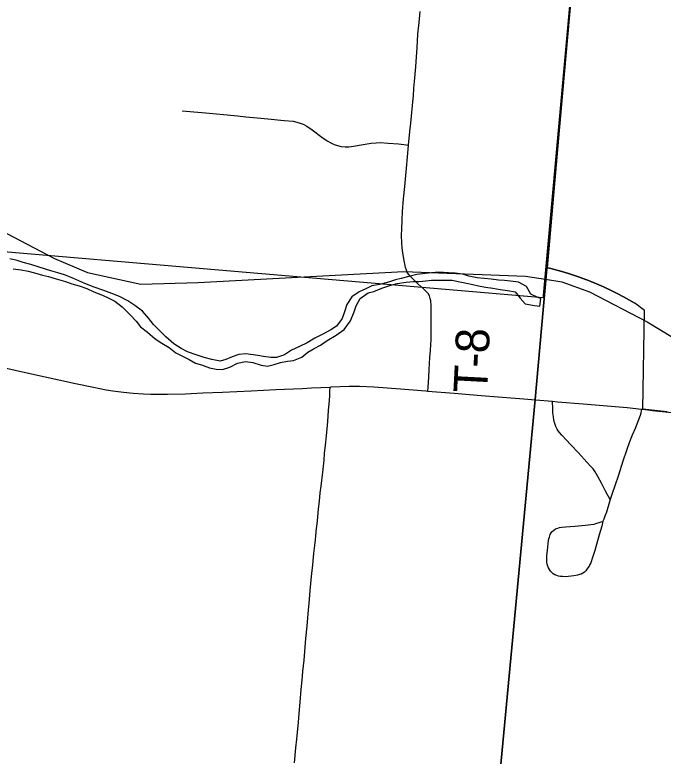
# Model space of a CAD drawing. Extents: x 0 to 1134, y 0 to 440.
# Drawn here: x 833.905 to 834.996, y 363.287 to 364.534 of the extents above; entities that cross this region are included whole.
import ezdxf

# ---------------------------------------------------------------- set-up
doc = ezdxf.new("R2010")
doc.units = 0
for name, color, linetype in [('GM_X_Corporation', 7, 'Continuous'), ('GM_X_Minor_River', 7, 'Continuous'), ('GM_X_Rail_Line', 7, 'Continuous'), ('GM_X_Section', 7, 'Continuous'), ('GM_X_State_Route', 7, 'Continuous'), ('GM_X_Township', 7, 'Continuous'), ('GM_X_Township_Road', 7, 'Continuous'), ('GM_X_Township_Road_Text', 7, 'Continuous'), ('GM_X_Unincorporated', 7, 'Continuous'), ('SH_Cut_Line', 7, 'Continuous')]:
    doc.layers.add(name, color=color, linetype=linetype)

msp = doc.modelspace()

# ---------------------------------------------------------------- linework, layer by layer
at = {"layer": 'GM_X_Corporation'}
msp.add_lwpolyline([(835.0024, 363.8663), (834.9869, 363.868), (834.9615, 363.8709), (834.9647, 364.0366), (834.948, 364.0487), (834.9477, 364.0488), (834.9474, 364.049), (834.9471, 364.0491), (834.9469, 364.0493), (834.9466, 364.0495), (834.9463, 364.0496), (834.946, 364.0498), (834.9458, 364.05), (834.9455, 364.0501), (834.9452, 364.0503), (834.9449, 364.0504), (834.9447, 364.0506), (834.9444, 364.0508), (834.9441, 364.0509), (834.9438, 364.0511), (834.9436, 364.0513), (834.9433, 364.0514), (834.943, 364.0516), (834.9427, 364.0517), (834.9425, 364.0519), (834.9422, 364.0521), (834.9419, 364.0522), (834.9416, 364.0524), (834.9413, 364.0525), (834.9411, 364.0527), (834.9408, 364.0529), (834.9405, 364.053), (834.9402, 364.0532), (834.94, 364.0533), (834.9397, 364.0535), (834.9394, 364.0537), (834.9391, 364.0538), (834.9389, 364.054), (834.9386, 364.0541), (834.9383, 364.0543), (834.938, 364.0545), (834.9377, 364.0546), (834.9375, 364.0548), (834.9372, 364.0549), (834.9369, 364.0551), (834.9366, 364.0552), (834.9364, 364.0554), (834.9361, 364.0556), (834.9358, 364.0557), (834.9355, 364.0559), (834.9352, 364.056), (834.935, 364.0562), (834.9347, 364.0563), (834.9344, 364.0565), (834.9341, 364.0566), (834.9338, 364.0568), (834.9336, 364.057), (834.9333, 364.0571), (834.933, 364.0573), (834.9327, 364.0574), (834.9324, 364.0576), (834.9322, 364.0577), (834.9319, 364.0579), (834.9316, 364.058), (834.9313, 364.0582), (834.931, 364.0583), (834.9308, 364.0585), (834.9305, 364.0587), (834.9302, 364.0588), (834.9299, 364.059), (834.9296, 364.0591), (834.9294, 364.0593), (834.9291, 364.0594), (834.9288, 364.0596), (834.9285, 364.0597), (834.9282, 364.0599), (834.928, 364.06), (834.9277, 364.0602), (834.9274, 364.0603), (834.9271, 364.0605), (834.9268, 364.0606), (834.9266, 364.0608), (834.9263, 364.0609), (834.926, 364.0611), (834.9257, 364.0612), (834.9254, 364.0614), (834.9251, 364.0615), (834.9249, 364.0617), (834.9246, 364.0618), (834.9243, 364.062), (834.924, 364.0621), (834.9237, 364.0623), (834.9234, 364.0624), (834.9232, 364.0626), (834.9229, 364.0627), (834.9226, 364.0629), (834.9223, 364.063), (834.922, 364.0632), (834.9217, 364.0633), (834.9215, 364.0635), (834.9212, 364.0636), (834.9209, 364.0638), (834.9206, 364.0639), (834.9203, 364.0641), (834.92, 364.0642), (834.9198, 364.0644), (834.9195, 364.0645), (834.9192, 364.0646), (834.9189, 364.0648), (834.9186, 364.0649), (834.9183, 364.0651), (834.9181, 364.0652), (834.9178, 364.0654), (834.9175, 364.0655), (834.9172, 364.0657), (834.9169, 364.0658), (834.9166, 364.066), (834.9164, 364.0661), (834.9161, 364.0662), (834.9158, 364.0664), (834.9155, 364.0665), (834.9152, 364.0667), (834.9149, 364.0668), (834.9146, 364.067), (834.9144, 364.0671), (834.9141, 364.0673), (834.9138, 364.0674), (834.9135, 364.0675), (834.9132, 364.0677), (834.9131, 364.0678), (834.9129, 364.0678), (834.9126, 364.068), (834.9124, 364.0681), (834.9121, 364.0682), (834.9118, 364.0684), (834.9115, 364.0685), (834.9112, 364.0687), (834.9109, 364.0688), (834.9106, 364.069), (834.9103, 364.0691), (834.9101, 364.0692), (834.9098, 364.0694), (834.9095, 364.0695), (834.9092, 364.0697), (834.9089, 364.0698), (834.9086, 364.0699), (834.9083, 364.0701), (834.908, 364.0702), (834.9078, 364.0704), (834.9075, 364.0705), (834.9072, 364.0706), (834.9069, 364.0708), (834.9066, 364.0709), (834.9063, 364.0711), (834.906, 364.0712), (834.9057, 364.0713), (834.9055, 364.0715), (834.9052, 364.0716), (834.9049, 364.0717), (834.9046, 364.0719), (834.9043, 364.072), (834.904, 364.0722), (834.9037, 364.0723), (834.9034, 364.0724), (834.9031, 364.0726), (834.9029, 364.0727), (834.9026, 364.0728), (834.9023, 364.073), (834.902, 364.0731), (834.9017, 364.0732), (834.9014, 364.0734), (834.9011, 364.0735), (834.9008, 364.0737), (834.9005, 364.0738), (834.9003, 364.0739), (834.9, 364.0741), (834.8997, 364.0742), (834.8994, 364.0743), (834.8991, 364.0745), (834.8988, 364.0746), (834.8985, 364.0747), (834.8982, 364.0749), (834.8979, 364.075), (834.8976, 364.0751), (834.8974, 364.0753), (834.8971, 364.0754), (834.8968, 364.0755), (834.8965, 364.0757), (834.8962, 364.0758), (834.8959, 364.0759), (834.8956, 364.0761), (834.8953, 364.0762), (834.895, 364.0763), (834.8947, 364.0764), (834.8944, 364.0766), (834.8942, 364.0767), (834.8939, 364.0768), (834.8936, 364.077), (834.8933, 364.0771), (834.893, 364.0772), (834.8927, 364.0774), (834.8924, 364.0775), (834.8921, 364.0776), (834.8918, 364.0778), (834.8915, 364.0779), (834.8912, 364.078), (834.8909, 364.0781), (834.8906, 364.0783), (834.8904, 364.0784), (834.8901, 364.0785), (834.8898, 364.0787), (834.8895, 364.0788), (834.8892, 364.0789), (834.8889, 364.079), (834.8886, 364.0792), (834.8883, 364.0793), (834.888, 364.0794), (834.8877, 364.0795), (834.8874, 364.0797), (834.8871, 364.0798), (834.8868, 364.0799), (834.8865, 364.0801), (834.8863, 364.0802), (834.886, 364.0803), (834.8857, 364.0804), (834.8854, 364.0806), (834.8851, 364.0807), (834.8848, 364.0808), (834.8845, 364.0809), (834.8842, 364.0811), (834.8839, 364.0812), (834.8836, 364.0813), (834.8833, 364.0814), (834.883, 364.0816), (834.8827, 364.0817), (834.8824, 364.0818), (834.8821, 364.0819), (834.8818, 364.082), (834.8815, 364.0822), (834.8812, 364.0823), (834.881, 364.0824), (834.8807, 364.0825), (834.8804, 364.0827), (834.8801, 364.0828), (834.8798, 364.0829), (834.8795, 364.083), (834.8792, 364.0832), (834.8789, 364.0833), (834.8786, 364.0834), (834.8783, 364.0835), (834.878, 364.0836), (834.8777, 364.0838), (834.8774, 364.0839), (834.8771, 364.084), (834.8768, 364.0841), (834.8765, 364.0842), (834.8762, 364.0844), (834.8759, 364.0845), (834.8756, 364.0846), (834.8753, 364.0847), (834.875, 364.0848), (834.8747, 364.085), (834.8744, 364.0851), (834.8741, 364.0852), (834.8739, 364.0853), (834.8736, 364.0854), (834.8733, 364.0856), (834.873, 364.0857), (834.8727, 364.0858), (834.8724, 364.0859), (834.8721, 364.086), (834.8718, 364.0861), (834.8715, 364.0863), (834.8712, 364.0864), (834.8709, 364.0865), (834.8706, 364.0866), (834.8703, 364.0867), (834.87, 364.0868), (834.8697, 364.087), (834.8694, 364.0871), (834.8691, 364.0872), (834.8688, 364.0873), (834.8685, 364.0874), (834.8682, 364.0875), (834.8679, 364.0876), (834.8676, 364.0878), (834.8673, 364.0879), (834.867, 364.088), (834.8667, 364.0881), (834.8664, 364.0882), (834.8661, 364.0883), (834.8658, 364.0884), (834.8655, 364.0886), (834.8652, 364.0887), (834.8649, 364.0888), (834.8646, 364.0889), (834.8643, 364.089), (834.864, 364.0891), (834.8637, 364.0892), (834.8634, 364.0893), (834.8631, 364.0895), (834.8628, 364.0896), (834.8625, 364.0897), (834.8622, 364.0898), (834.8619, 364.0899), (834.8616, 364.09), (834.8613, 364.0901), (834.861, 364.0902), (834.8607, 364.0903), (834.8604, 364.0905), (834.8601, 364.0906), (834.8598, 364.0907), (834.8595, 364.0908), (834.8592, 364.0909), (834.8589, 364.091), (834.8586, 364.0911), (834.8583, 364.0912), (834.858, 364.0913), (834.8577, 364.0914), (834.8574, 364.0916), (834.8571, 364.0917), (834.8568, 364.0918), (834.8565, 364.0919), (834.8562, 364.092), (834.8559, 364.0921), (834.8556, 364.0922), (834.8553, 364.0923), (834.855, 364.0924), (834.8547, 364.0925), (834.8544, 364.0926), (834.8541, 364.0927), (834.8538, 364.0928), (834.8535, 364.0929), (834.8532, 364.093), (834.8529, 364.0932), (834.8526, 364.0933), (834.8523, 364.0934), (834.852, 364.0935), (834.8517, 364.0936), (834.8514, 364.0937), (834.8511, 364.0938), (834.8508, 364.0939), (834.8505, 364.094), (834.8502, 364.0941), (834.8499, 364.0942), (834.8496, 364.0943), (834.8493, 364.0944), (834.849, 364.0945), (834.8487, 364.0946), (834.8484, 364.0947), (834.8481, 364.0948), (834.8478, 364.0949), (834.8475, 364.095), (834.8472, 364.0951), (834.8469, 364.0952), (834.8466, 364.0953), (834.8463, 364.0954), (834.8459, 364.0955), (834.8456, 364.0956), (834.8453, 364.0957), (834.845, 364.0958), (834.8447, 364.0959), (834.8444, 364.096), (834.8441, 364.0961), (834.8438, 364.0962), (834.8435, 364.0963), (834.8432, 364.0964), (834.8429, 364.0965), (834.8426, 364.0966), (834.8423, 364.0967), (834.842, 364.0968), (834.8417, 364.0969), (834.8414, 364.097), (834.8411, 364.0971), (834.8408, 364.0972), (834.8405, 364.0973), (834.8402, 364.0974), (834.8399, 364.0975), (834.8396, 364.0976), (834.8393, 364.0977), (834.839, 364.0978), (834.8387, 364.0979), (834.8384, 364.098), (834.838, 364.0981), (834.8377, 364.0982), (834.8374, 364.0983), (834.8371, 364.0984), (834.8368, 364.0985), (834.8365, 364.0986), (834.8362, 364.0987), (834.8359, 364.0988), (834.8356, 364.0989), (834.8353, 364.099), (834.835, 364.0991), (834.8347, 364.0992), (834.8344, 364.0992), (834.8341, 364.0993), (834.8338, 364.0994), (834.8335, 364.0995), (834.8332, 364.0996), (834.8329, 364.0997), (834.8326, 364.0998), (834.8322, 364.0999), (834.8319, 364.1), (834.8316, 364.1001), (834.8313, 364.1002), (834.831, 364.1003), (834.8307, 364.1004), (834.8304, 364.1005), (834.8301, 364.1005), (834.8298, 364.1006), (834.8295, 364.1007), (834.8292, 364.1008), (834.8289, 364.1009), (834.8286, 364.101), (834.8283, 364.1011), (834.828, 364.1012), (834.8277, 364.1013), (834.8273, 364.1014), (834.827, 364.1015), (834.8267, 364.1015), (834.8264, 364.1016), (834.8261, 364.1017), (834.8258, 364.1018), (834.8255, 364.1019), (834.8252, 364.102), (834.8249, 364.1021), (834.8246, 364.1022), (834.8243, 364.1023), (834.824, 364.1023), (834.8237, 364.1024), (834.8234, 364.1025), (834.823, 364.1026), (834.8227, 364.1027), (834.8224, 364.1028), (834.8221, 364.1029), (834.8218, 364.1029), (834.8215, 364.103), (834.8212, 364.1031), (834.8209, 364.1032), (834.8206, 364.1033), (834.8203, 364.1034), (834.82, 364.1035), (834.8197, 364.1035), (834.8194, 364.1036), (834.819, 364.1037), (834.8187, 364.1038), (834.8184, 364.1039), (834.8181, 364.104), (834.8178, 364.1041), (834.8175, 364.1041), (834.8172, 364.1042), (834.8169, 364.1043), (834.8166, 364.1044), (834.8163, 364.1045), (834.816, 364.1046), (834.8157, 364.1046), (834.8153, 364.1047), (834.815, 364.1048), (834.8147, 364.1049), (834.8144, 364.105), (834.8141, 364.105), (834.8138, 364.1051), (834.8135, 364.1052), (834.8132, 364.1053), (834.8129, 364.1054), (834.8126, 364.1055), (834.8123, 364.1055), (834.8119, 364.1056), (834.8116, 364.1057), (834.8113, 364.1058), (834.811, 364.1059), (834.8107, 364.1059), (834.8104, 364.106), (834.8101, 364.1061), (834.8098, 364.1062), (834.8095, 364.1063), (834.8092, 364.1063), (834.8089, 364.1064), (834.8085, 364.1065), (834.8082, 364.1066), (834.8079, 364.1066), (834.8076, 364.1067), (834.8073, 364.1068), (834.807, 364.1069), (834.8067, 364.107), (834.8064, 364.107), (834.8061, 364.1071), (834.8058, 364.1072), (834.8054, 364.1073), (834.8051, 364.1073), (834.8048, 364.1074), (834.8045, 364.1075), (834.8042, 364.1076), (834.8039, 364.1076), (834.8036, 364.1077), (834.8033, 364.1078), (834.803, 364.1079), (834.8026, 364.1079), (834.8023, 364.108), (834.802, 364.1081), (834.8017, 364.1082), (834.8014, 364.1082), (834.8011, 364.1083), (834.8213, 364.3393), (834.8399, 364.5517)], dxfattribs=at)
at = {"layer": 'GM_X_Minor_River'}
msp.add_line((834.7886, 364.044), (834.7898, 364.0565), dxfattribs=at)
for points in [[(834.0025, 364.0907), (833.9882, 364.0964), (833.9772, 364.0997), (833.9651, 364.1031), (833.9455, 364.1096), (833.9315, 364.1138), (833.9187, 364.1171), (833.9089, 364.1204), (833.8964, 364.1234)], [(833.9017, 364.1065), (833.9153, 364.1047), (833.9274, 364.1025), (833.938, 364.0999), (833.9513, 364.0962), (833.9615, 364.0936), (833.9743, 364.0899), (833.9898, 364.0853), (834.0007, 364.0816), (834.0128, 364.0779), (834.026, 364.0734), (834.0377, 364.0682), (834.0524, 364.0625), (834.0629, 364.0573), (834.0731, 364.0521), (834.0854, 364.043), (834.0991, 364.0293), (834.1091, 364.0188), (834.1165, 364.0091), (834.1281, 364.0001), (834.1407, 363.9887), (834.1523, 363.9816), (834.1643, 363.9741), (834.1759, 363.9654), (834.1868, 363.9598), (834.1981, 363.9542), (834.2089, 363.9482), (834.2188, 363.9453), (834.2323, 363.9404), (834.2437, 363.9382), (834.254, 363.9372), (834.2666, 363.9415), (834.2793, 363.948), (834.2931, 363.9507), (834.3052, 363.9489), (834.3196, 363.9444), (834.3298, 363.943), (834.3413, 363.9457), (834.3517, 363.9493), (834.3639, 363.9512), (834.3735, 363.9525), (834.3877, 363.9583), (834.3978, 363.9664), (834.4086, 363.9726), (834.419, 363.9784)], [(834.7898, 364.0565), (834.7848, 364.0584), (834.7732, 364.064), (834.7659, 364.0771), (834.7524, 364.0843), (834.7391, 364.0861), (834.7289, 364.0872), (834.719, 364.0878), (834.7065, 364.0892), (834.6947, 364.0903), (834.6829, 364.0917), (834.6689, 364.0944), (834.6587, 364.0976), (834.6458, 364.0991), (834.6344, 364.1002), (834.6177, 364.1009), (834.6063, 364.1001), (834.5952, 364.0988), (834.5811, 364.0969), (834.5677, 364.0938), (834.555, 364.0903), (834.5455, 364.0879), (834.5336, 364.0844), (834.5186, 364.0802), (834.5056, 364.0778), (834.4956, 364.0732), (834.4841, 364.0681), (834.4721, 364.0593), (834.4638, 364.0469), (834.46, 364.036), (834.4555, 364.0232), (834.4461, 364.0105), (834.4364, 364.0039), (834.4233, 363.9969), (834.4098, 363.9901), (834.3967, 363.9824), (834.3839, 363.9762), (834.3705, 363.9697), (834.3585, 363.962), (834.345, 363.9574), (834.3355, 363.9573), (834.3234, 363.9591), (834.3135, 363.9609), (834.2938, 363.9636), (834.282, 363.9624), (834.2705, 363.9585), (834.2597, 363.9542), (834.2501, 363.9514), (834.2361, 363.954), (834.2233, 363.9578), (834.2097, 363.9623), (834.1954, 363.9672), (834.1848, 363.9728), (834.1725, 363.9803), (834.1587, 363.9921), (834.1494, 364.0018), (834.1383, 364.0128), (834.1302, 364.0229), (834.1198, 364.0353), (834.1068, 364.0451), (834.0948, 364.0527), (834.0809, 364.0602), (834.0681, 364.0651), (834.0545, 364.07), (834.0383, 364.0761), (834.0228, 364.0818), (834.0123, 364.0867), (834.0025, 364.0907)], [(834.419, 363.9784), (834.4302, 363.9861), (834.4457, 363.9953), (834.4592, 364.0044), (834.4699, 364.019), (834.476, 364.0341), (834.4793, 364.0443), (834.4857, 364.0567), (834.4992, 364.0662), (834.5092, 364.0683), (834.5227, 364.074), (834.5357, 364.0786), (834.5484, 364.0821), (834.5636, 364.0844), (834.5755, 364.0853), (834.585, 364.0854), (834.5964, 364.0866), (834.6063, 364.0875), (834.6185, 364.0876), (834.6315, 364.0877), (834.641, 364.0878), (834.6538, 364.0848), (834.6648, 364.0823), (834.6754, 364.0801), (834.6853, 364.0783), (834.697, 364.0758), (834.7095, 364.0739), (834.7216, 364.0721), (834.7341, 364.0703), (834.747, 364.0681), (834.7555, 364.0576), (834.7636, 364.0479), (834.7795, 364.0448), (834.7886, 364.044)]]:
    msp.add_lwpolyline(points, dxfattribs=at)
at = {"layer": 'GM_X_Rail_Line'}
for points in [[(832.7638, 365.2794), (832.8063, 365.2399), (832.9561, 365.1033), (833.4135, 364.6058), (833.5859, 364.4129), (833.6728, 364.3143), (833.7792, 364.2364), (833.8789, 364.1723), (833.9716, 364.1241), (834.0271, 364.1007), (834.1167, 364.0808), (834.2132, 364.0834), (834.5593, 364.1019), (834.7644, 364.0946), (834.7978, 364.0893)], [(834.7978, 364.0893), (834.8252, 364.085), (834.8722, 364.0678), (834.9692, 364.0176), (835.273, 363.8337), (835.3911, 363.7496), (835.4636, 363.6788), (835.5217, 363.6172), (835.6034, 363.5173), (835.6858, 363.4329), (835.7443, 363.3682), (835.7904, 363.3266)]]:
    msp.add_lwpolyline(points, dxfattribs=at)
at = {"layer": 'GM_X_Section'}
msp.add_lwpolyline([(833.8824, 365.141), (834.8832, 365.0423), (834.7941, 364.0618), (834.7937, 364.058), (833.7939, 364.1431)], close=True, dxfattribs=at)
at = {"layer": 'GM_X_State_Route'}
for points in [[(833.855, 363.9472), (833.928, 363.9312), (834.0067, 363.9139), (834.0369, 363.9077), (834.0587, 363.9034), (834.0695, 363.9016), (834.0785, 363.9003), (834.0877, 363.8992), (834.1038, 363.8976), (834.1212, 363.8964), (834.1336, 363.896), (834.1414, 363.8958), (834.1517, 363.8957), (834.1615, 363.8958), (834.1918, 363.8967), (834.2017, 363.897), (834.2211, 363.8979), (834.254, 363.8991), (834.3024, 363.9014), (834.344, 363.9035), (834.3886, 363.9055), (834.4041, 363.9066), (834.4352, 363.9079)], [(834.4352, 363.9079), (834.437, 363.908), (834.4675, 363.9091), (834.4849, 363.9091), (834.5092, 363.908), (834.5538, 363.9048), (834.5965, 363.9014), (834.5998, 363.9011)], [(834.5998, 363.9011), (834.6441, 363.8975), (834.6897, 363.8939), (834.7467, 363.8891), (834.7615, 363.8879), (834.7809, 363.8865)], [(834.7809, 363.8865), (834.8096, 363.8839), (834.8179, 363.8831), (834.8612, 363.8797), (834.8952, 363.8769), (834.9354, 363.8732), (834.9592, 363.8707)], [(834.9592, 363.8707), (834.9617, 363.8704), (834.978, 363.8686)], [(834.978, 363.8686), (834.9828, 363.868), (835.0167, 363.8644), (835.0461, 363.861), (835.0491, 363.8606)]]:
    msp.add_lwpolyline(points, dxfattribs=at)
at = {"layer": 'GM_X_Township'}
msp.add_lwpolyline([(834.5417, 361.3013), (834.6028, 361.9945), (834.6071, 362.046), (834.7807, 363.8871), (834.8405, 364.5596), (834.8499, 364.6673), (834.8525, 364.6931), (834.8546, 364.7136), (834.8568, 364.7305), (834.8577, 364.7356), (834.8588, 364.7397), (834.8598, 364.7434), (834.8608, 364.7471), (834.8617, 364.7508), (834.8623, 364.7537), (834.8835, 365.0031), (834.8849, 365.0207), (834.8856, 365.033), (834.8855, 365.0385), (834.8855, 365.0392), (834.8854, 365.0421), (834.8862, 365.0705), (834.9555, 365.0647), (835.9473, 364.9732)], dxfattribs=at)
at = {"layer": 'GM_X_Township_Road'}
for points in [[(834.5675, 364.3148), (834.5696, 364.3374), (834.571, 364.3516), (834.5752, 364.3929), (834.5755, 364.3971), (834.5765, 364.4107), (834.5776, 364.4218), (834.5797, 364.4466), (834.5809, 364.4634), (834.5817, 364.4782), (834.5832, 364.5012), (834.5851, 364.5207), (834.587, 364.5394)], [(834.1864, 364.3725), (834.2194, 364.3694), (834.238, 364.3676), (834.262, 364.3654), (834.2793, 364.3637), (834.2937, 364.3624), (834.3126, 364.3607), (834.3305, 364.3589), (834.3583, 364.3563), (834.3731, 364.3547), (834.3791, 364.3535), (834.385, 364.3518), (834.39, 364.3497), (834.396, 364.3465), (834.4052, 364.3403), (834.4216, 364.3281), (834.4304, 364.3221), (834.4364, 364.3186), (834.4421, 364.316), (834.4481, 364.314), (834.4542, 364.3126), (834.4608, 364.3119), (834.4668, 364.312), (834.4749, 364.3129), (834.4909, 364.3157), (834.5043, 364.318), (834.5129, 364.3188), (834.5203, 364.319), (834.5332, 364.3181), (834.5505, 364.3167), (834.5597, 364.3156), (834.5675, 364.3148)], [(834.5888, 364.0764), (834.5827, 364.082), (834.5757, 364.0885), (834.5705, 364.0936), (834.5675, 364.0977), (834.5652, 364.1011), (834.5639, 364.1043), (834.5625, 364.1087), (834.5616, 364.1122), (834.5599, 364.12), (834.5592, 364.1243), (834.5577, 364.1335), (834.5568, 364.142), (834.5562, 364.1499), (834.5557, 364.1635), (834.5559, 364.1733), (834.5565, 364.1885), (834.5574, 364.2031), (834.5589, 364.2242), (834.5609, 364.2452), (834.564, 364.2761), (834.5674, 364.3139), (834.5675, 364.3148)], [(834.5998, 363.9011), (834.6002, 363.9079), (834.6013, 363.9246), (834.6021, 363.9374), (834.6033, 363.9574), (834.6042, 363.9691), (834.6048, 363.9792), (834.6053, 363.9873), (834.6052, 364.0008), (834.6053, 364.0163), (834.6056, 364.0275), (834.6055, 364.03), (834.6053, 364.0452), (834.6047, 364.0529), (834.6039, 364.0568), (834.6026, 364.0611), (834.6003, 364.0651), (834.5953, 364.0703), (834.5895, 364.0757), (834.5888, 364.0764)], [(834.4352, 363.9079), (834.437, 363.908), (834.4675, 363.9091), (834.4849, 363.9091), (834.5092, 363.908), (834.5538, 363.9048), (834.5965, 363.9014), (834.5998, 363.9011)], [(834.3756, 363.2757), (834.3778, 363.301), (834.3792, 363.3159), (834.382, 363.3442), (834.3835, 363.359), (834.3851, 363.378), (834.3868, 363.3993), (834.3882, 363.415), (834.3896, 363.4293), (834.3915, 363.4488), (834.3947, 363.4852), (834.3965, 363.5059), (834.399, 363.533), (834.3999, 363.5439), (834.4019, 363.5659), (834.4042, 363.5895), (834.4061, 363.6091), (834.4076, 363.622), (834.4082, 363.6281), (834.4092, 363.6368), (834.4101, 363.646), (834.4106, 363.6509), (834.4112, 363.6576), (834.4117, 363.6625), (834.4119, 363.6656), (834.4141, 363.6822), (834.4161, 363.703), (834.4176, 363.716), (834.4189, 363.73), (834.4202, 363.7411), (834.423, 363.765), (834.4251, 363.7848), (834.4262, 363.7962), (834.4277, 363.8104), (834.4291, 363.8256), (834.4313, 363.8498), (834.4329, 363.8683), (834.4343, 363.8859), (834.4348, 363.8933), (834.435, 363.9007), (834.4352, 363.9079)], [(834.9069, 363.7186), (834.8989, 363.7326), (834.8921, 363.7465), (834.8862, 363.7574), (834.8814, 363.7653), (834.8779, 363.7703), (834.8739, 363.775), (834.8676, 363.7817), (834.8532, 363.7971), (834.8404, 363.8108), (834.8252, 363.8269), (834.8212, 363.8317), (834.8193, 363.8343), (834.8177, 363.8371), (834.8155, 363.8413), (834.8134, 363.8467), (834.812, 363.8522), (834.8111, 363.8576), (834.8103, 363.8645), (834.81, 363.8728), (834.8097, 363.8818), (834.8096, 363.8839)], [(834.9592, 363.8707), (834.9588, 363.8682), (834.9581, 363.8638), (834.9573, 363.8603), (834.9547, 363.8528), (834.9488, 363.8384), (834.944, 363.827), (834.9393, 363.8155), (834.9341, 363.801), (834.9281, 363.7833), (834.9205, 363.7597), (834.9146, 363.742), (834.9097, 363.7273), (834.9069, 363.7186)], [(834.9069, 363.7186), (834.9006, 363.6975), (834.898, 363.6906), (834.8959, 363.6856), (834.8942, 363.6822), (834.8927, 363.6742), (834.8882, 363.6595), (834.8807, 363.6328), (834.877, 363.621), (834.874, 363.6122), (834.8727, 363.6094), (834.8712, 363.6066), (834.8676, 363.6014), (834.8656, 363.599), (834.8634, 363.5967), (834.8608, 363.5948), (834.8579, 363.5933), (834.8551, 363.5925), (834.8515, 363.5915), (834.8454, 363.5903), (834.8313, 363.5889), (834.8263, 363.5892), (834.8231, 363.5894), (834.8199, 363.5899), (834.8168, 363.5908), (834.8138, 363.5921), (834.811, 363.5939), (834.8085, 363.5959), (834.8063, 363.5983), (834.8044, 363.6009), (834.8028, 363.6038), (834.8016, 363.6068), (834.8008, 363.61), (834.8004, 363.6132), (834.8, 363.6191), (834.8003, 363.6245), (834.8011, 363.6328), (834.8032, 363.6497), (834.8037, 363.6527), (834.8044, 363.6554), (834.806, 363.6599), (834.8077, 363.6626), (834.8094, 363.6649), (834.8117, 363.6672), (834.815, 363.6693), (834.8186, 363.6707), (834.8215, 363.6716), (834.8255, 363.6724), (834.8316, 363.6728), (834.8471, 363.6738), (834.8655, 363.6756), (834.8743, 363.6767), (834.8799, 363.6775), (834.8828, 363.6784), (834.8884, 363.68), (834.8933, 363.6819)]]:
    msp.add_lwpolyline(points, dxfattribs=at)
at = {"layer": 'GM_X_Unincorporated'}
msp.add_lwpolyline([(834.5417, 361.3013), (834.6028, 361.9945), (834.6071, 362.046), (834.7807, 363.8871), (834.8405, 364.5596), (834.8499, 364.6673), (834.8525, 364.6931), (834.8546, 364.7136), (834.8568, 364.7305), (834.8577, 364.7356), (834.8588, 364.7397), (834.8598, 364.7434), (834.8608, 364.7471), (834.8617, 364.7508), (834.8623, 364.7537), (834.8835, 365.0031), (834.8849, 365.0207), (834.8856, 365.033), (834.8855, 365.0385), (834.8855, 365.0392), (834.8854, 365.0421), (834.8862, 365.0705), (834.973, 366.0452)], dxfattribs=at)
at = {"layer": 'SH_Cut_Line'}
for points in [[(834.5417, 361.3013), (834.6028, 361.9945), (834.6071, 362.046), (834.7807, 363.8871), (834.8405, 364.5596), (834.8499, 364.6673), (834.8525, 364.6931), (834.8546, 364.7136), (834.8568, 364.7305), (834.8577, 364.7356), (834.8588, 364.7397), (834.8598, 364.7434), (834.8608, 364.7471), (834.8617, 364.7508), (834.8623, 364.7537), (834.8835, 365.0031), (834.8849, 365.0207), (834.8856, 365.033), (834.8855, 365.0385), (834.8855, 365.0392), (834.8854, 365.0421), (834.8862, 365.0705), (834.973, 366.0452)], [(834.973, 366.0452), (834.8862, 365.0705), (834.8854, 365.0421), (834.8855, 365.0392), (834.8855, 365.0385), (834.8856, 365.033), (834.8849, 365.0207), (834.8835, 365.0031), (834.8623, 364.7537), (834.8617, 364.7508), (834.8608, 364.7471), (834.8598, 364.7434), (834.8588, 364.7397), (834.8577, 364.7356), (834.8568, 364.7305), (834.8546, 364.7136), (834.8525, 364.6931), (834.8499, 364.6673), (834.8405, 364.5596), (834.7807, 363.8871), (834.6071, 362.046), (834.6028, 361.9945), (834.5417, 361.3013)]]:
    msp.add_lwpolyline(points, dxfattribs=at)

# ---------------------------------------------------------------- texts
at = {"layer": 'GM_X_Township_Road_Text'}
for s, rotation, p in [('8', 88.5759, (834.7029, 363.9641)), ('-', 87.2798, (834.7018, 363.9394)), ('T', 86.9558, (834.6995, 363.8966))]:
    msp.add_text(s, height=0.0568, rotation=rotation, dxfattribs=at).set_placement(p)

doc.saveas('drawing.dxf')
